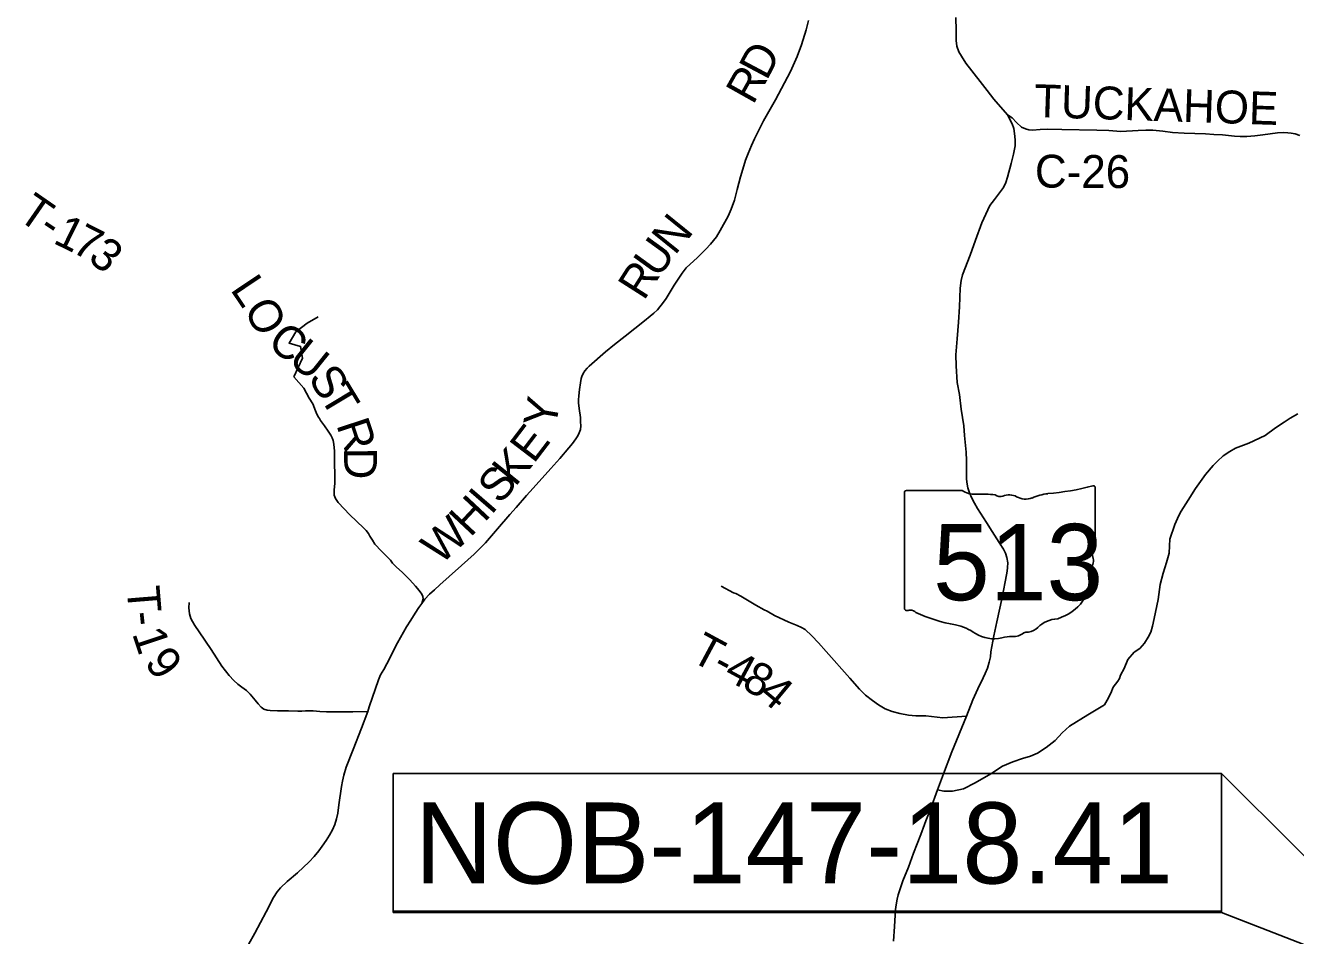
# Model space of a CAD drawing. Extents: x -10 to 158, y 8 to 33.
# Drawn here: x 149.679 to 151.875, y 28.054 to 29.627 of the extents above; entities that cross this region are included whole.
import ezdxf

# ---------------------------------------------------------------- set-up
doc = ezdxf.new("R2010")
doc.units = 0
for name, color, linetype in [('GM_X_County_Road', 7, 'Continuous'), ('GM_X_County_Road_Text', 7, 'Continuous'), ('GM_X_State_Location', 7, 'Continuous'), ('GM_X_State_Route', 7, 'Continuous'), ('GM_X_State_Shield', 7, 'Continuous'), ('GM_X_Township_Road', 7, 'Continuous'), ('GM_X_Township_Road_Text', 7, 'Continuous'), ('SH_Text', 7, 'Continuous')]:
    doc.layers.add(name, color=color, linetype=linetype)

msp = doc.modelspace()

# ---------------------------------------------------------------- linework, layer by layer
at = {"layer": 'GM_X_County_Road'}
for points in [[(151.0326, 29.6362), (151.0286, 29.6198), (151.0209, 29.5939), (151.013, 29.5735), (151.0019, 29.5477), (150.9755, 29.499), (150.9552, 29.4628), (150.9396, 29.4314), (150.9345, 29.4198), (150.9285, 29.4062), (150.924, 29.3947), (150.9207, 29.3849), (150.9151, 29.3656), (150.9097, 29.344), (150.9046, 29.3253), (150.8993, 29.31), (150.8941, 29.298), (150.8798, 29.2729), (150.8735, 29.2623), (150.8636, 29.2497), (150.8551, 29.2407), (150.8406, 29.2264), (150.8214, 29.2083), (150.8144, 29.1994), (150.8072, 29.1888), (150.8007, 29.1786), (150.7938, 29.1671), (150.7865, 29.1553), (150.7823, 29.149), (150.7715, 29.1358), (150.7651, 29.1299), (150.759, 29.1249), (150.749, 29.1171), (150.7156, 29.0905), (150.6973, 29.0759), (150.682, 29.0633), (150.6534, 29.0387), (150.6499, 29.0349), (150.646, 29.0306), (150.6431, 29.0258), (150.6407, 29.0205), (150.6398, 29.017), (150.6385, 29.0097), (150.6369, 28.998), (150.6357, 28.9875), (150.6353, 28.9802), (150.6353, 28.975), (150.636, 28.9656), (150.6383, 28.9498), (150.6388, 28.9425), (150.6392, 28.9355), (150.6383, 28.9292), (150.6364, 28.9231), (150.6341, 28.9182), (150.6305, 28.9129), (150.6247, 28.9052), (150.6184, 28.8976), (150.6026, 28.8792), (150.5874, 28.8616), (150.5565, 28.8279), (150.5453, 28.8151), (150.5271, 28.7941), (150.5164, 28.782), (150.4948, 28.7573), (150.4741, 28.7331), (150.4546, 28.7136), (150.4326, 28.6938), (150.4115, 28.6748), (150.3954, 28.6606), (150.386, 28.6522), (150.3774, 28.6445), (150.3696, 28.6358), (150.3641, 28.6286), (150.359, 28.6216), (150.3525, 28.6119), (150.3451, 28.5998), (150.3379, 28.5882), (150.322, 28.5605), (150.3034, 28.5241), (150.2983, 28.5144), (150.2929, 28.5051), (150.2892, 28.4966), (150.2733, 28.4498), (150.2706, 28.4419), (150.2599, 28.413), (150.2455, 28.376), (150.2333, 28.3455), (150.2291, 28.3315), (150.2268, 28.3211), (150.2252, 28.3122), (150.2209, 28.2805), (150.2189, 28.2662), (150.2167, 28.2565), (150.2135, 28.2464), (150.2097, 28.2375), (150.2048, 28.2279), (150.1985, 28.2186), (150.192, 28.2088), (150.186, 28.2011), (150.1783, 28.1914), (150.1693, 28.1821), (150.1494, 28.1632), (150.1313, 28.1481), (150.1197, 28.1372), (150.1142, 28.1303), (150.1079, 28.1202), (150.0948, 28.0958), (150.0757, 28.0589), (150.0645, 28.0388)], [(151.3766, 29.4732), (151.3849, 29.4678), (151.3927, 29.4599), (151.4012, 29.4519), (151.4082, 29.449), (151.4135, 29.4471), (151.4202, 29.4462), (151.4331, 29.4474), (151.4454, 29.448), (151.4706, 29.4479), (151.5316, 29.4463), (151.5518, 29.4458), (151.573, 29.4444), (151.6029, 29.4457), (151.6158, 29.4464), (151.6281, 29.4463), (151.6452, 29.4449), (151.662, 29.4427), (151.6823, 29.4414), (151.701, 29.4408), (151.7191, 29.44), (151.7334, 29.4391), (151.7485, 29.4382), (151.7696, 29.436), (151.7792, 29.4355), (151.7906, 29.4354), (151.8043, 29.4367), (151.8182, 29.4383), (151.8311, 29.4402), (151.8437, 29.4418), (151.8534, 29.4424), (151.8617, 29.4421), (151.8671, 29.4414), (151.874, 29.4399), (151.8825, 29.4372)]]:
    msp.add_lwpolyline(points, dxfattribs=at)
at = {"layer": 'GM_X_State_Route'}
msp.add_lwpolyline([(151.18, 28.0448), (151.1812, 28.07), (151.1834, 28.0993), (151.1843, 28.1075), (151.1859, 28.1177), (151.1878, 28.1251), (151.1957, 28.149), (151.2054, 28.1729), (151.2145, 28.1969), (151.227, 28.2294), (151.2336, 28.2462), (151.2358, 28.2526), (151.244, 28.273), (151.2557, 28.3065), (151.2661, 28.3343), (151.2808, 28.3721), (151.3062, 28.4336), (151.3172, 28.4619), (151.3254, 28.481), (151.3349, 28.4997), (151.3385, 28.5073), (151.3424, 28.5169), (151.3454, 28.527), (151.3472, 28.5365), (151.3481, 28.5451), (151.353, 28.5725), (151.3583, 28.5966), (151.3675, 28.6389), (151.3751, 28.6777), (151.3762, 28.6842), (151.377, 28.6908), (151.3773, 28.6986), (151.3756, 28.7077), (151.3732, 28.7153), (151.37, 28.7224), (151.3627, 28.7337), (151.3505, 28.7527), (151.3408, 28.7684), (151.3252, 28.7924), (151.3199, 28.8018), (151.3151, 28.8105), (151.3114, 28.8197), (151.3085, 28.8283), (151.3073, 28.8347), (151.3062, 28.8433), (151.3058, 28.8537), (151.3059, 28.8755), (151.3052, 28.8901), (151.3027, 28.9186), (151.3016, 28.9354), (151.297, 28.9642), (151.2937, 28.9894), (151.2901, 29.0106), (151.2879, 29.0394), (151.2878, 29.0583), (151.2897, 29.0856), (151.2922, 29.1145), (151.2938, 29.141), (151.2953, 29.1735), (151.297, 29.1865), (151.2993, 29.1964), (151.3122, 29.2306), (151.3215, 29.2566), (151.3326, 29.2863), (151.3395, 29.301), (151.3465, 29.316), (151.3541, 29.3266), (151.37, 29.3476), (151.374, 29.356), (151.3767, 29.3652), (151.3831, 29.3886), (151.3872, 29.4052), (151.39, 29.4193), (151.39, 29.4296), (151.389, 29.4405), (151.3878, 29.4491), (151.3847, 29.4574), (151.3766, 29.4732), (151.3534, 29.5002), (151.3415, 29.5149), (151.3296, 29.5306), (151.3049, 29.5625), (151.2971, 29.5742), (151.2928, 29.5817), (151.2895, 29.5919), (151.2883, 29.6015), (151.288, 29.6189), (151.2875, 29.6409)], dxfattribs=at)
at = {"layer": 'GM_X_State_Shield'}
for p, q in [((151.1988, 28.8201), (151.1988, 28.62)), ((151.2985, 28.8236), (151.202, 28.8236)), ((151.5283, 28.7238), (151.5283, 28.8285)), ((151.5283, 28.7239), (151.5283, 28.7238))]:
    msp.add_line(p, q, dxfattribs=at)
for centre, major_axis, start_param, end_param in [((151.2025, 28.8206), (0.00382, 0), 1.712693, 3.28349), ((151.3215, 28.8468), (0.037, 0), 4.042523, 4.731795), ((151.3338, 28.7112), (0.133, 0), 1.404758, 1.657858), ((151.364, 28.8216), (0.0107, 0), 3.836095, 5.185415), ((151.3797, 28.7985), (0.0222, 0), 0.950623, 2.079405), ((151.4555, 28.7624), (0.0703, 0), 1.699011, 2.107814), ((151.4109, 29.0964), (0.3495, 0), 4.814394, 5.042369), ((151.5247, 28.829), (0.00367, 0), 6.141152, 7.989035), ((151.4083, 28.8302), (0.0267, 0), 4.081561, 5.145723), ((151.5275, 28.7162), (0.00568, 0), 1.883978, 3.671073), ((151.4914, 28.7029), (0.0341, 0), 5.934695, 6.695948), ((151.5244, 28.7234), (0.00393, 0), 5.05454, 6.418171), ((151.5415, 28.68), (0.0248, 0), 2.387724, 3.262537), ((151.4305, 28.6667), (0.0874, 0), 5.101752, 6.440018), ((151.2026, 28.6196), (0.00385, 0), 3.00124, 4.508301), ((151.2032, 28.64), (0.0294, 0), 4.665946, 4.897461), ((151.2092, 28.6085), (0.0106, 0), 0.519207, 1.627899), ((151.343, 28.7883), (0.2524, 0), 4.195997, 4.488961), ((151.4674, 28.5638), (0.0479, 0), 1.647645, 2.488434), ((151.2677, 28.5301), (0.079, 0), 0.823519, 1.323587), ((151.3532, 28.6075), (0.0501, 0), 4.026481, 4.996735), ((151.3858, 28.5925), (0.0267, 0), 4.691044, 5.507374), ((151.4099, 28.5731), (0.00752, 0), 1.147584, 2.315152), ((151.4067, 28.6006), (0.0282, 0), 4.937069, 5.64225), ((151.3821, 28.5383), (0.0412, 0), 1.495662, 1.94098)]:
    msp.add_ellipse(centre, major_axis=major_axis, ratio=0.8, start_param=start_param, end_param=end_param, dxfattribs=at)
at = {"layer": 'GM_X_Township_Road'}
for points in [[(150.1426, 29.0204), (150.1576, 29.0525), (150.1546, 29.0726), (150.1346, 29.0786), (150.1466, 29.0977), (150.1657, 29.1127), (150.1847, 29.1238)], [(150.1426, 29.0204), (150.1602, 29.0003), (150.1646, 28.992), (150.1694, 28.9833), (150.1758, 28.9737), (150.1801, 28.9615), (150.1825, 28.9559), (150.1853, 28.9505), (150.187, 28.9481)], [(150.187, 28.9481), (150.1892, 28.9449), (150.1957, 28.9353), (150.2023, 28.9264), (150.2069, 28.9195), (150.2092, 28.9145), (150.2108, 28.91), (150.2121, 28.9036), (150.213, 28.8914), (150.213, 28.8769), (150.2139, 28.8453), (150.2136, 28.8357), (150.2127, 28.8249), (150.2126, 28.8157), (150.2148, 28.8098), (150.217, 28.8063), (150.2197, 28.8031), (150.2398, 28.7819), (150.2632, 28.7593), (150.2678, 28.7545), (150.2718, 28.7492), (150.2744, 28.745), (150.2791, 28.7379), (150.2829, 28.7312), (150.2856, 28.7278), (150.2913, 28.7219), (150.3031, 28.7104), (150.3099, 28.7033), (150.3132, 28.6984), (150.3206, 28.6912), (150.33, 28.6823), (150.3432, 28.6695), (150.3534, 28.6585), (150.3596, 28.6509), (150.3644, 28.6448), (150.3658, 28.6407), (150.3663, 28.6365), (150.3641, 28.6286)], [(151.5444, 28.4533), (151.549, 28.4612), (151.5554, 28.4737), (151.5595, 28.4837), (151.5677, 28.4942), (151.5705, 28.499), (151.5725, 28.5047), (151.5786, 28.5159), (151.585, 28.5319), (151.5958, 28.5442), (151.6058, 28.5509), (151.614, 28.5597), (151.6202, 28.57), (151.6245, 28.5791), (151.6278, 28.5894), (151.6303, 28.6024), (151.6374, 28.6353), (151.6411, 28.661), (151.646, 28.681), (151.6517, 28.6993), (151.6564, 28.7153), (151.6567, 28.7279), (151.6577, 28.7394), (151.6662, 28.7652), (151.6733, 28.7804), (151.6772, 28.7882), (151.689, 28.8071), (151.702, 28.8269), (151.7195, 28.8512), (151.7326, 28.867), (151.7401, 28.8746), (151.7497, 28.8836), (151.7614, 28.8912), (151.7713, 28.8967), (151.7939, 28.9057), (151.8223, 28.9188), (151.8405, 28.9318), (151.8554, 28.942), (151.8654, 28.9489), (151.8786, 28.9563)], [(150.8815, 28.6583), (150.9031, 28.6468), (150.907, 28.6457), (150.916, 28.6408), (150.9415, 28.6256), (150.956, 28.6175), (150.9612, 28.6154), (150.974, 28.6078), (150.9986, 28.5961), (151.0132, 28.5903), (151.0208, 28.5871), (151.027, 28.5835), (151.0383, 28.5727), (151.05, 28.5607), (151.0634, 28.5454), (151.104, 28.4991), (151.1212, 28.4805), (151.1316, 28.4701), (151.1437, 28.4606), (151.1538, 28.4535), (151.1654, 28.4465), (151.1774, 28.4418), (151.1909, 28.4381), (151.2057, 28.4353), (151.2184, 28.4345), (151.2357, 28.434), (151.2649, 28.4306), (151.3062, 28.4336)], [(150.2706, 28.4419), (150.2447, 28.4412), (150.2204, 28.4409), (150.1995, 28.4411), (150.1881, 28.4419), (150.1763, 28.4429), (150.1631, 28.4431), (150.1565, 28.4422), (150.1496, 28.4421), (150.1335, 28.4427), (150.1144, 28.4428), (150.1021, 28.4435), (150.0966, 28.444), (150.0909, 28.446), (150.0864, 28.4493), (150.081, 28.4548), (150.0759, 28.4611), (150.0674, 28.4719), (150.0609, 28.4779), (150.0529, 28.4838), (150.0462, 28.4889), (150.0389, 28.4952), (150.0308, 28.5037), (150.0183, 28.5199), (150.0001, 28.5488), (149.9794, 28.5797), (149.9714, 28.5906), (149.9675, 28.5972), (149.965, 28.6025), (149.9627, 28.6107), (149.9612, 28.6212), (149.9618, 28.6304)], [(151.2557, 28.3065), (151.2669, 28.3038), (151.2817, 28.3038), (151.3006, 28.3079), (151.3212, 28.3186), (151.3483, 28.3342), (151.368, 28.3473), (151.3861, 28.3547), (151.4026, 28.3605), (151.4165, 28.3646), (151.4289, 28.3695), (151.4437, 28.3794), (151.4593, 28.3917), (151.4716, 28.4049), (151.484, 28.4164), (151.5156, 28.4359), (151.5444, 28.4533)]]:
    msp.add_lwpolyline(points, dxfattribs=at)
at = {"layer": 'SH_Text'}
for points in [[(151.7471, 28.3345), (150.3149, 28.3345), (150.3149, 28.0945), (151.7471, 28.0945)], [(150.3149, 28.3345), (151.7471, 28.3345), (151.7471, 28.0967), (150.3149, 28.0967)], [(152.143, 27.9403), (151.7471, 28.3345), (151.7471, 28.0945)]]:
    msp.add_lwpolyline(points, close=True, dxfattribs=at)

# ---------------------------------------------------------------- texts
at = {"layer": 'GM_X_County_Road_Text'}
for s, height, rotation, p in [('D', 0.0568, 62.048, (150.9604, 29.5307)), ('R', 0.0568, 60.6516, (150.9368, 29.4887)), ('TUCKAHOE', 0.05682, 358.1241, (151.4223, 29.4692)), ('C-26', 0.05682, 359.6571, (151.4241, 29.3473)), ('N', 0.0568, 51.1217, (150.8016, 29.2288)), ('U', 0.0568, 54.0947, (150.7727, 29.1889)), ('R', 0.0568, 57.4932, (150.7482, 29.1503)), ('Y', 0.0568, 80.2604, (150.5952, 28.9297)), ('E', 0.0568, 52.6032, (150.5576, 28.8687)), ('K', 0.0568, 51.3297, (150.5255, 28.8286)), ('S', 0.0568, 49.6738, (150.4995, 28.798)), ('H', 0.0568, 46.8848, (150.4481, 28.7415)), ('I', 0.0568, 49.2491, (150.484, 28.7799)), ('W', 0.0568, 42.6321, (150.3964, 28.6937))]:
    msp.add_text(s, height=height, rotation=rotation, dxfattribs=at).set_placement(p)
at = {"layer": 'GM_X_State_Location'}
for s, p in [('s', (151.3599, 28.7068)), ('r', (151.3598, 28.7068))]:
    msp.add_text(s, height=0.000189, dxfattribs=at).set_placement(p)
msp.add_text('513', height=0.000189, rotation=0, dxfattribs=at).set_placement((151.293, 28.693))
at = {"layer": 'GM_X_State_Shield'}
msp.add_text('513', height=0.13184, dxfattribs=at).set_placement((151.2482, 28.6341))
at = {"layer": 'GM_X_Township_Road_Text'}
for s, rotation, p in [('T', 325.2674, (149.6626, 29.2942)), ('-', 326.1542, (149.6983, 29.2694)), ('1', 333.8217, (149.7248, 29.2523)), ('7', 332.9742, (149.7561, 29.237)), ('3', 320.7794, (149.7846, 29.2228)), ('L', 303.866, (150.032, 29.1713)), ('O', 299.1937, (150.055, 29.1371)), ('C', 320.9281, (150.0945, 29.0755)), ('U', 321.1905, (150.1309, 29.0459)), ('S', 301.614, (150.1665, 29.0184)), ('T', 301.0064, (150.1865, 28.9859)), ('R', 288.2239, (150.216, 28.9375)), ('D', 270.1603, (150.2298, 28.8978)), ('T', 274.685, (149.8538, 28.6567)), ('-', 276.2026, (149.8575, 28.6127)), ('1', 288.4214, (149.8628, 28.5767)), ('T', 331.6734, (150.8262, 28.5309)), ('9', 306.9217, (149.8831, 28.5258)), ('-', 331.6718, (150.8636, 28.5107)), ('4', 331.6101, (150.8841, 28.4997)), ('8', 331.3796, (150.9149, 28.483)), ('4', 320.299, (150.9432, 28.4679))]:
    msp.add_text(s, height=0.0568, rotation=rotation, dxfattribs=at).set_placement(p)
at = {"layer": 'SH_Text'}
msp.add_text('NOB-147-18.41', height=0.14, dxfattribs=at).set_placement((150.3519, 28.1445))

doc.saveas('drawing.dxf')
